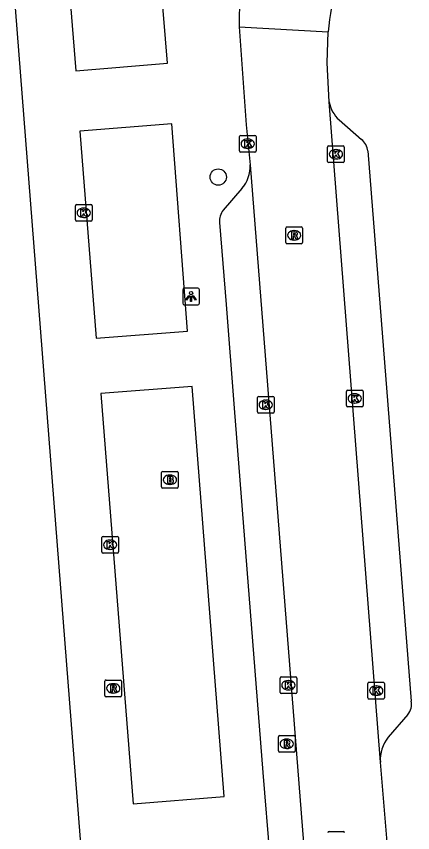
# Model space of a CAD drawing. Extents: x 157793 to 159380, y 380882 to 382313.
# Drawn here: x 158202.55 to 158226.3, y 381372.63 to 381421.49 of the extents above; entities that cross this region are included whole.
import ezdxf

# ---------------------------------------------------------------- set-up
doc = ezdxf.new("R2010")
doc.units = 0
for name, color, linetype in [('IMGEO_Boom', 7, 'Continuous'), ('IMGEO_Brandkraan', 7, 'Continuous'), ('IMGEO_Kolk', 7, 'Continuous'), ('IMGEO_Lichtpunt', 7, 'Continuous'), ('IMGEO_Rijbaan_lokaal_open', 7, 'Continuous'), ('IMGEO_Rioolput', 7, 'Continuous'), ('IMGEO_Voetpad_open', 7, 'Continuous')]:
    doc.layers.add(name, color=color, linetype=linetype)

msp = doc.modelspace()

# ---------------------------------------------------------------- linework, layer by layer
at = {"layer": 'IMGEO_Boom'}
msp.add_circle((158214.648, 381411.875), 0.489, dxfattribs=at)
at = {"layer": 'IMGEO_Brandkraan'}
for p, q in [((158211.255, 381393.331), (158211.255, 381394.183)), ((158211.33, 381394.257), (158212.182, 381394.257)), ((158212.256, 381394.183), (158212.256, 381393.331)), ((158211.743, 381394.037), (158211.768, 381394.037)), ((158212.182, 381393.257), (158211.33, 381393.257)), ((158211.766, 381393.477), (158211.741, 381393.477))]:
    msp.add_line(p, q, dxfattribs=at)
for points in [[(158211.255, 381393.331), (158211.255, 381394.183)], [(158211.33, 381394.257), (158212.182, 381394.257)], [(158212.256, 381394.183), (158212.256, 381393.331)], [(158211.603, 381393.957), (158211.603, 381393.557), (158211.816, 381393.557)], [(158211.834, 381393.957), (158211.603, 381393.957)], [(158211.782, 381393.876), (158211.728, 381393.876), (158211.728, 381393.8)], [(158211.728, 381393.8), (158211.781, 381393.8)], [(158211.79, 381393.724), (158211.728, 381393.724), (158211.728, 381393.643)], [(158211.728, 381393.643), (158211.79, 381393.643)], [(158212.182, 381393.257), (158211.33, 381393.257)]]:
    msp.add_lwpolyline(points, dxfattribs=at)
for centre, radius, start, end in [((158211.332, 381394.181), 0.0765, 91.552, 178.448), ((158211.332, 381394.181), 0.0765, 91.552, 178.448), ((158212.18, 381394.181), 0.0765, 1.552, 88.448), ((158212.18, 381394.181), 0.0765, 1.552, 88.448), ((158211.783, 381393.838), 0.0379, 267.8285, 90.9355), ((158211.791, 381393.683), 0.0404, 269.8759, 90.5077), ((158211.838, 381393.812), 0.145, 59.4692, 91.5367), ((158211.863, 381393.859), 0.0922, 285.5137, 58.1501), ((158211.868, 381393.667), 0.105, 301.3115, 78.989), ((158211.332, 381393.333), 0.0765, 181.552, 268.448), ((158211.332, 381393.333), 0.0765, 181.552, 268.448), ((158211.822, 381393.808), 0.251, 268.6676, 293.5347), ((158212.18, 381393.333), 0.0765, 271.552, 358.448), ((158212.18, 381393.333), 0.0765, 271.552, 358.448)]:
    msp.add_arc(centre, radius, start, end, dxfattribs=at)
for centre, major_axis, ratio, start_param, end_param in [((158211.742, 381393.757), (-0.387, 0.002), 0.722429, 4.712389, 7.853982), ((158211.767, 381393.757), (-0.39, 0.002), 0.717154, 1.570796, 4.712389)]:
    msp.add_ellipse(centre, major_axis=major_axis, ratio=ratio, start_param=start_param, end_param=end_param, dxfattribs=at)
at = {"layer": 'IMGEO_Kolk'}
for p, q in [((158215.92, 381413.444), (158215.92, 381414.296)), ((158215.995, 381414.37), (158216.847, 381414.37)), ((158216.921, 381414.296), (158216.921, 381413.444)), ((158216.408, 381414.15), (158216.433, 381414.15)), ((158221.277, 381413.736), (158222.129, 381413.736)), ((158216.847, 381413.37), (158215.995, 381413.37)), ((158216.431, 381413.59), (158216.406, 381413.59)), ((158221.202, 381412.81), (158221.202, 381413.662)), ((158221.69, 381413.516), (158221.715, 381413.516)), ((158222.203, 381413.662), (158222.203, 381412.81)), ((158222.129, 381412.736), (158221.277, 381412.736)), ((158221.713, 381412.956), (158221.688, 381412.956)), ((158206.091, 381409.307), (158206.091, 381410.159)), ((158206.166, 381410.233), (158207.018, 381410.233)), ((158206.579, 381410.013), (158206.604, 381410.013)), ((158207.092, 381410.159), (158207.092, 381409.307)), ((158206.602, 381409.453), (158206.577, 381409.453)), ((158207.018, 381409.233), (158206.166, 381409.233)), ((158222.331, 381398.194), (158222.331, 381399.046)), ((158222.406, 381399.12), (158223.258, 381399.12)), ((158223.332, 381399.046), (158223.332, 381398.194)), ((158217, 381397.816), (158217, 381398.668)), ((158217.075, 381398.742), (158217.927, 381398.742)), ((158218.001, 381398.668), (158218.001, 381397.816)), ((158222.819, 381398.9), (158222.844, 381398.9)), ((158217.488, 381398.522), (158217.513, 381398.522)), ((158223.258, 381398.12), (158222.406, 381398.12)), ((158222.842, 381398.34), (158222.817, 381398.34)), ((158217.927, 381397.742), (158217.075, 381397.742)), ((158217.511, 381397.962), (158217.486, 381397.962)), ((158207.672, 381389.439), (158207.672, 381390.291)), ((158207.747, 381390.365), (158208.599, 381390.365)), ((158208.673, 381390.291), (158208.673, 381389.439)), ((158208.16, 381390.145), (158208.185, 381390.145)), ((158208.599, 381389.365), (158207.747, 381389.365)), ((158208.183, 381389.585), (158208.158, 381389.585)), ((158218.428, 381381.95), (158219.28, 381381.95)), ((158218.353, 381381.024), (158218.353, 381381.876)), ((158218.841, 381381.73), (158218.866, 381381.73)), ((158219.354, 381381.876), (158219.354, 381381.024)), ((158223.621, 381380.703), (158223.621, 381381.555)), ((158223.696, 381381.629), (158224.548, 381381.629)), ((158224.622, 381381.555), (158224.622, 381380.703)), ((158219.28, 381380.95), (158218.428, 381380.95)), ((158218.864, 381381.17), (158218.839, 381381.17)), ((158224.109, 381381.409), (158224.134, 381381.409)), ((158224.548, 381380.629), (158223.696, 381380.629)), ((158224.132, 381380.849), (158224.107, 381380.849))]:
    msp.add_line(p, q, dxfattribs=at)
for points in [[(158215.92, 381413.444), (158215.92, 381414.296)], [(158215.995, 381414.37), (158216.847, 381414.37)], [(158216.921, 381414.296), (158216.921, 381413.444)], [(158216.241, 381414.07), (158216.364, 381414.07), (158216.364, 381413.919), (158216.494, 381414.07), (158216.658, 381414.07), (158216.512, 381413.919), (158216.665, 381413.67), (158216.513, 381413.67), (158216.428, 381413.834), (158216.364, 381413.767), (158216.364, 381413.67), (158216.241, 381413.67), (158216.241, 381414.07)], [(158221.277, 381413.736), (158222.129, 381413.736)], [(158216.847, 381413.37), (158215.995, 381413.37)], [(158221.202, 381412.81), (158221.202, 381413.662)], [(158221.523, 381413.436), (158221.646, 381413.436), (158221.646, 381413.285), (158221.776, 381413.436), (158221.94, 381413.436), (158221.794, 381413.285), (158221.947, 381413.036), (158221.795, 381413.036), (158221.71, 381413.2), (158221.646, 381413.133), (158221.646, 381413.036), (158221.523, 381413.036), (158221.523, 381413.436)], [(158222.203, 381413.662), (158222.203, 381412.81)], [(158222.129, 381412.736), (158221.277, 381412.736)], [(158206.091, 381409.307), (158206.091, 381410.159)], [(158206.166, 381410.233), (158207.018, 381410.233)], [(158206.412, 381409.933), (158206.535, 381409.933), (158206.535, 381409.782), (158206.665, 381409.933), (158206.829, 381409.933), (158206.683, 381409.782), (158206.836, 381409.533), (158206.684, 381409.533), (158206.599, 381409.697), (158206.535, 381409.63), (158206.535, 381409.533), (158206.412, 381409.533), (158206.412, 381409.933)], [(158207.092, 381410.159), (158207.092, 381409.307)], [(158207.018, 381409.233), (158206.166, 381409.233)], [(158222.331, 381398.194), (158222.331, 381399.046)], [(158222.406, 381399.12), (158223.258, 381399.12)], [(158223.332, 381399.046), (158223.332, 381398.194)], [(158217, 381397.816), (158217, 381398.668)], [(158217.075, 381398.742), (158217.927, 381398.742)], [(158218.001, 381398.668), (158218.001, 381397.816)], [(158222.652, 381398.82), (158222.775, 381398.82), (158222.775, 381398.669), (158222.905, 381398.82), (158223.069, 381398.82), (158222.923, 381398.669), (158223.076, 381398.42), (158222.924, 381398.42), (158222.839, 381398.584), (158222.775, 381398.517), (158222.775, 381398.42), (158222.652, 381398.42), (158222.652, 381398.82)], [(158217.321, 381398.442), (158217.444, 381398.442), (158217.444, 381398.291), (158217.574, 381398.442), (158217.738, 381398.442), (158217.592, 381398.291), (158217.745, 381398.042), (158217.593, 381398.042), (158217.508, 381398.206), (158217.444, 381398.139), (158217.444, 381398.042), (158217.321, 381398.042), (158217.321, 381398.442)], [(158223.258, 381398.12), (158222.406, 381398.12)], [(158217.927, 381397.742), (158217.075, 381397.742)], [(158207.672, 381389.439), (158207.672, 381390.291)], [(158207.747, 381390.365), (158208.599, 381390.365)], [(158208.673, 381390.291), (158208.673, 381389.439)], [(158207.993, 381390.065), (158208.116, 381390.065), (158208.116, 381389.914), (158208.246, 381390.065), (158208.41, 381390.065), (158208.264, 381389.914), (158208.417, 381389.665), (158208.265, 381389.665), (158208.18, 381389.829), (158208.116, 381389.762), (158208.116, 381389.665), (158207.993, 381389.665), (158207.993, 381390.065)], [(158208.599, 381389.365), (158207.747, 381389.365)], [(158218.428, 381381.95), (158219.28, 381381.95)], [(158218.353, 381381.024), (158218.353, 381381.876)], [(158218.674, 381381.65), (158218.797, 381381.65), (158218.797, 381381.499), (158218.927, 381381.65), (158219.091, 381381.65), (158218.945, 381381.499), (158219.098, 381381.25), (158218.946, 381381.25), (158218.861, 381381.414), (158218.797, 381381.347), (158218.797, 381381.25), (158218.674, 381381.25), (158218.674, 381381.65)], [(158219.354, 381381.876), (158219.354, 381381.024)], [(158223.621, 381380.703), (158223.621, 381381.555)], [(158223.696, 381381.629), (158224.548, 381381.629)], [(158224.622, 381381.555), (158224.622, 381380.703)], [(158219.28, 381380.95), (158218.428, 381380.95)], [(158223.942, 381381.329), (158224.065, 381381.329), (158224.065, 381381.178), (158224.195, 381381.329), (158224.359, 381381.329), (158224.213, 381381.178), (158224.366, 381380.929), (158224.214, 381380.929), (158224.129, 381381.093), (158224.065, 381381.026), (158224.065, 381380.929), (158223.942, 381380.929), (158223.942, 381381.329)], [(158224.548, 381380.629), (158223.696, 381380.629)]]:
    msp.add_lwpolyline(points, dxfattribs=at)
for centre, start, end in [((158215.997, 381414.294), 91.552, 178.448), ((158215.997, 381414.294), 91.552, 178.448), ((158216.845, 381414.294), 1.552, 88.448), ((158216.845, 381414.294), 1.552, 88.448), ((158221.279, 381413.66), 91.552, 178.448), ((158221.279, 381413.66), 91.552, 178.448), ((158222.127, 381413.66), 1.552, 88.448), ((158222.127, 381413.66), 1.552, 88.448), ((158215.997, 381413.446), 181.552, 268.448), ((158215.997, 381413.446), 181.552, 268.448), ((158216.845, 381413.446), 271.552, 358.448), ((158216.845, 381413.446), 271.552, 358.448), ((158221.279, 381412.812), 181.552, 268.448), ((158221.279, 381412.812), 181.552, 268.448), ((158222.127, 381412.812), 271.552, 358.448), ((158222.127, 381412.812), 271.552, 358.448), ((158206.168, 381410.157), 91.552, 178.448), ((158206.168, 381410.157), 91.552, 178.448), ((158207.016, 381410.157), 1.552, 88.448), ((158207.016, 381410.157), 1.552, 88.448), ((158206.168, 381409.309), 181.552, 268.448), ((158206.168, 381409.309), 181.552, 268.448), ((158207.016, 381409.309), 271.552, 358.448), ((158207.016, 381409.309), 271.552, 358.448), ((158222.408, 381399.044), 91.552, 178.448), ((158222.408, 381399.044), 91.552, 178.448), ((158223.256, 381399.044), 1.552, 88.448), ((158223.256, 381399.044), 1.552, 88.448), ((158217.077, 381398.666), 91.552, 178.448), ((158217.077, 381398.666), 91.552, 178.448), ((158217.925, 381398.666), 1.552, 88.448), ((158217.925, 381398.666), 1.552, 88.448), ((158222.408, 381398.196), 181.552, 268.448), ((158222.408, 381398.196), 181.552, 268.448), ((158223.256, 381398.196), 271.552, 358.448), ((158223.256, 381398.196), 271.552, 358.448), ((158217.077, 381397.818), 181.552, 268.448), ((158217.077, 381397.818), 181.552, 268.448), ((158217.925, 381397.818), 271.552, 358.448), ((158217.925, 381397.818), 271.552, 358.448), ((158207.749, 381390.289), 91.552, 178.448), ((158207.749, 381390.289), 91.552, 178.448), ((158208.597, 381390.289), 1.552, 88.448), ((158208.597, 381390.289), 1.552, 88.448), ((158207.749, 381389.441), 181.552, 268.448), ((158207.749, 381389.441), 181.552, 268.448), ((158208.597, 381389.441), 271.552, 358.448), ((158208.597, 381389.441), 271.552, 358.448), ((158218.43, 381381.874), 91.552, 178.448), ((158218.43, 381381.874), 91.552, 178.448), ((158219.278, 381381.874), 1.552, 88.448), ((158219.278, 381381.874), 1.552, 88.448), ((158223.698, 381381.553), 91.552, 178.448), ((158223.698, 381381.553), 91.552, 178.448), ((158224.546, 381381.553), 1.552, 88.448), ((158224.546, 381381.553), 1.552, 88.448), ((158218.43, 381381.026), 181.552, 268.448), ((158218.43, 381381.026), 181.552, 268.448), ((158219.278, 381381.026), 271.552, 358.448), ((158219.278, 381381.026), 271.552, 358.448), ((158223.698, 381380.705), 181.552, 268.448), ((158223.698, 381380.705), 181.552, 268.448), ((158224.546, 381380.705), 271.552, 358.448), ((158224.546, 381380.705), 271.552, 358.448)]:
    msp.add_arc(centre, 0.0765, start, end, dxfattribs=at)
for centre, major_axis, ratio, start_param, end_param in [((158216.407, 381413.87), (-0.387, 0.002), 0.722429, 4.712389, 7.853982), ((158216.432, 381413.87), (-0.39, 0.002), 0.717154, 1.570796, 4.712389), ((158221.689, 381413.236), (-0.387, 0.002), 0.722429, 4.712389, 7.853982), ((158221.714, 381413.236), (-0.39, 0.002), 0.717154, 1.570796, 4.712389), ((158206.578, 381409.733), (-0.387, 0.002), 0.722429, 4.712389, 7.853982), ((158206.603, 381409.733), (-0.39, 0.002), 0.717154, 1.570796, 4.712389), ((158222.818, 381398.62), (-0.387, 0.002), 0.722429, 4.712389, 7.853982), ((158222.843, 381398.62), (-0.39, 0.002), 0.717154, 1.570796, 4.712389), ((158217.487, 381398.242), (-0.387, 0.002), 0.722429, 4.712389, 7.853982), ((158217.512, 381398.242), (-0.39, 0.002), 0.717154, 1.570796, 4.712389), ((158208.159, 381389.865), (-0.387, 0.002), 0.722429, 4.712389, 7.853982), ((158208.184, 381389.865), (-0.39, 0.002), 0.717154, 1.570796, 4.712389), ((158218.84, 381381.45), (-0.387, 0.002), 0.722429, 4.712389, 7.853982), ((158218.865, 381381.45), (-0.39, 0.002), 0.717154, 1.570796, 4.712389), ((158224.108, 381381.129), (-0.387, 0.002), 0.722429, 4.712389, 7.853982), ((158224.133, 381381.129), (-0.39, 0.002), 0.717154, 1.570796, 4.712389)]:
    msp.add_ellipse(centre, major_axis=major_axis, ratio=ratio, start_param=start_param, end_param=end_param, dxfattribs=at)
at = {"layer": 'IMGEO_Lichtpunt'}
for p, q in [((158212.522, 381405.127), (158212.522, 381404.32)), ((158212.522, 381405.127), (158212.522, 381404.32)), ((158213.424, 381405.222), (158212.616, 381405.222)), ((158213.424, 381405.222), (158212.616, 381405.222)), ((158213.518, 381404.32), (158213.518, 381405.127)), ((158213.518, 381404.32), (158213.518, 381405.127)), ((158212.616, 381404.226), (158213.424, 381404.226)), ((158212.616, 381404.226), (158213.424, 381404.226))]:
    msp.add_line(p, q, dxfattribs=at)
for points in [[(158212.896, 381404.791), (158212.935, 381404.763), (158212.747, 381404.501), (158212.709, 381404.528), (158212.896, 381404.791)], [(158212.998, 381404.743), (158213.045, 381404.743), (158213.045, 381404.421), (158212.998, 381404.421), (158212.998, 381404.743)], [(158213.108, 381404.763), (158213.146, 381404.79), (158213.333, 381404.528), (158213.294, 381404.5), (158213.108, 381404.763)]]:
    msp.add_lwpolyline(points, dxfattribs=at)
msp.add_circle((158213.021, 381404.925), 0.0994, dxfattribs=at)
for centre, start, end in [((158212.616, 381405.127), 90, 180), ((158212.616, 381405.127), 90, 180), ((158213.424, 381405.127), 0, 90), ((158213.424, 381405.127), 0, 90), ((158212.616, 381404.32), 180, 270), ((158212.616, 381404.32), 180, 270), ((158213.424, 381404.32), 270, 0), ((158213.424, 381404.32), 270, 360)]:
    msp.add_arc(centre, 0.0946, start, end, dxfattribs=at)
at = {"layer": 'IMGEO_Rijbaan_lokaal_open'}
for points in [[(158215.902, 381420.86), (158221.236, 381420.566)], [(158215.902, 381420.86), (158216.33, 381414.992), (158216.556, 381412.615)], [(158221.296, 381416.377), (158221.181, 381418.719), (158221.236, 381420.566)], [(158224.37, 381376.845), (158221.296, 381416.377)], [(158216.556, 381412.615), (158223.292, 381327.124)], [(158224.969, 381369.667), (158224.95, 381369.907), (158224.37, 381376.845)]]:
    msp.add_lwpolyline(points, dxfattribs=at)
for centre, radius, start, end in [((158237.564, 381419), 16.403, 133.3507, 174.5233), ((158236.122, 381421.115), 20.221, 152.9463, 180.722)]:
    msp.add_arc(centre, radius, start, end, dxfattribs=at)
at = {"layer": 'IMGEO_Rioolput'}
for p, q in [((158218.701, 381407.959), (158218.701, 381408.811)), ((158218.776, 381408.885), (158219.628, 381408.885)), ((158219.702, 381408.811), (158219.702, 381407.959)), ((158219.189, 381408.665), (158219.214, 381408.665)), ((158219.628, 381407.885), (158218.776, 381407.885)), ((158219.212, 381408.105), (158219.187, 381408.105)), ((158207.857, 381380.841), (158207.857, 381381.693)), ((158207.932, 381381.767), (158208.784, 381381.767)), ((158208.345, 381381.547), (158208.37, 381381.547)), ((158208.858, 381381.693), (158208.858, 381380.841)), ((158208.368, 381380.987), (158208.343, 381380.987)), ((158208.784, 381380.767), (158207.932, 381380.767)), ((158218.256, 381377.521), (158218.256, 381378.373)), ((158218.331, 381378.447), (158219.183, 381378.447)), ((158218.744, 381378.227), (158218.769, 381378.227)), ((158219.257, 381378.373), (158219.257, 381377.521)), ((158218.767, 381377.667), (158218.742, 381377.667)), ((158219.183, 381377.447), (158218.331, 381377.447)), ((158221.3, 381372.702), (158222.152, 381372.702))]:
    msp.add_line(p, q, dxfattribs=at)
for points in [[(158218.701, 381407.959), (158218.701, 381408.811)], [(158218.776, 381408.885), (158219.628, 381408.885)], [(158219.702, 381408.811), (158219.702, 381407.959)], [(158219.29, 381408.583), (158219.038, 381408.585), (158219.038, 381408.185)], [(158219.038, 381408.185), (158219.162, 381408.185), (158219.162, 381408.347), (158219.173, 381408.347)], [(158219.216, 381408.504), (158219.162, 381408.504), (158219.162, 381408.423)], [(158219.162, 381408.423), (158219.214, 381408.423)], [(158219.22, 381408.318), (158219.291, 381408.185), (158219.431, 381408.185), (158219.366, 381408.311)], [(158219.628, 381407.885), (158218.776, 381407.885)], [(158207.857, 381380.841), (158207.857, 381381.693)], [(158207.932, 381381.767), (158208.784, 381381.767)], [(158208.446, 381381.465), (158208.194, 381381.467), (158208.194, 381381.067)], [(158208.858, 381381.693), (158208.858, 381380.841)], [(158208.194, 381381.067), (158208.318, 381381.067), (158208.318, 381381.229), (158208.329, 381381.229)], [(158208.372, 381381.386), (158208.318, 381381.386), (158208.318, 381381.305)], [(158208.318, 381381.305), (158208.37, 381381.305)], [(158208.376, 381381.2), (158208.447, 381381.067), (158208.587, 381381.067), (158208.522, 381381.193)], [(158208.784, 381380.767), (158207.932, 381380.767)], [(158218.256, 381377.521), (158218.256, 381378.373)], [(158218.331, 381378.447), (158219.183, 381378.447)], [(158218.845, 381378.145), (158218.593, 381378.147), (158218.593, 381377.747)], [(158218.771, 381378.066), (158218.717, 381378.066), (158218.717, 381377.985)], [(158219.257, 381378.373), (158219.257, 381377.521)], [(158218.593, 381377.747), (158218.717, 381377.747), (158218.717, 381377.909), (158218.728, 381377.909)], [(158218.717, 381377.985), (158218.769, 381377.985)], [(158218.775, 381377.88), (158218.846, 381377.747), (158218.986, 381377.747), (158218.921, 381377.873)], [(158219.183, 381377.447), (158218.331, 381377.447)], [(158221.3, 381372.702), (158222.152, 381372.702)]]:
    msp.add_lwpolyline(points, dxfattribs=at)
for centre, radius, start, end in [((158218.778, 381408.809), 0.0765, 91.552, 178.448), ((158218.778, 381408.809), 0.0765, 91.552, 178.448), ((158219.626, 381408.809), 0.0765, 1.552, 88.448), ((158219.626, 381408.809), 0.0765, 1.552, 88.448), ((158219.172, 381408.294), 0.0533, 26.0293, 88.6989), ((158219.198, 381408.612), 0.19, 274.7715, 282.9687), ((158219.222, 381408.408), 0.0964, 77.0061, 93.1865), ((158219.236, 381408.465), 0.0378, 276.6634, 79.6772), ((158219.289, 381408.473), 0.109, 350.3612, 89.416), ((158219.287, 381408.473), 0.112, 277.5842, 350.9817), ((158219.271, 381408.258), 0.108, 29.5134, 73.7905), ((158218.778, 381407.961), 0.0765, 181.552, 268.448), ((158218.778, 381407.961), 0.0765, 181.552, 268.448), ((158219.626, 381407.961), 0.0765, 271.552, 358.448), ((158219.626, 381407.961), 0.0765, 271.552, 358.448), ((158207.934, 381381.691), 0.0765, 91.552, 178.448), ((158207.934, 381381.691), 0.0765, 91.552, 178.448), ((158208.445, 381381.355), 0.109, 350.3612, 89.416), ((158208.782, 381381.691), 0.0765, 1.552, 88.448), ((158208.782, 381381.691), 0.0765, 1.552, 88.448), ((158208.328, 381381.176), 0.0533, 26.0293, 88.6989), ((158208.354, 381381.494), 0.19, 274.7715, 282.9687), ((158208.378, 381381.29), 0.0964, 77.0061, 93.1865), ((158208.392, 381381.347), 0.0378, 276.6634, 79.6772), ((158208.443, 381381.355), 0.112, 277.5842, 350.9817), ((158208.427, 381381.14), 0.108, 29.5134, 73.7905), ((158207.934, 381380.843), 0.0765, 181.552, 268.448), ((158207.934, 381380.843), 0.0765, 181.552, 268.448), ((158208.782, 381380.843), 0.0765, 271.552, 358.448), ((158208.782, 381380.843), 0.0765, 271.552, 358.448), ((158218.333, 381378.371), 0.0765, 91.552, 178.448), ((158218.333, 381378.371), 0.0765, 91.552, 178.448), ((158218.777, 381377.97), 0.0964, 77.0061, 93.1865), ((158218.791, 381378.027), 0.0378, 276.6634, 79.6772), ((158218.844, 381378.035), 0.109, 350.3612, 89.416), ((158218.842, 381378.035), 0.112, 277.5842, 350.9817), ((158219.181, 381378.371), 0.0765, 1.552, 88.448), ((158219.181, 381378.371), 0.0765, 1.552, 88.448), ((158218.333, 381377.523), 0.0765, 181.552, 268.448), ((158218.333, 381377.523), 0.0765, 181.552, 268.448), ((158218.727, 381377.856), 0.0533, 26.0293, 88.6989), ((158218.753, 381378.174), 0.19, 274.7715, 282.9687), ((158218.826, 381377.82), 0.108, 29.5134, 73.7905), ((158219.181, 381377.523), 0.0765, 271.552, 358.448), ((158219.181, 381377.523), 0.0765, 271.552, 358.448), ((158221.302, 381372.626), 0.0765, 91.552, 178.448), ((158221.302, 381372.626), 0.0765, 91.552, 178.448), ((158222.15, 381372.626), 0.0765, 1.552, 88.448), ((158222.15, 381372.626), 0.0765, 1.552, 88.448)]:
    msp.add_arc(centre, radius, start, end, dxfattribs=at)
for centre, major_axis, ratio, start_param, end_param in [((158219.188, 381408.385), (-0.387, 0.002), 0.722429, 4.712389, 7.853982), ((158219.213, 381408.385), (-0.39, 0.002), 0.717154, 1.570796, 4.712389), ((158208.344, 381381.267), (-0.387, 0.002), 0.722429, 4.712389, 7.853982), ((158208.369, 381381.267), (-0.39, 0.002), 0.717154, 1.570796, 4.712389), ((158218.743, 381377.947), (-0.387, 0.002), 0.722429, 4.712389, 7.853982), ((158218.768, 381377.947), (-0.39, 0.002), 0.717154, 1.570796, 4.712389)]:
    msp.add_ellipse(centre, major_axis=major_axis, ratio=ratio, start_param=start_param, end_param=end_param, dxfattribs=at)
at = {"layer": 'IMGEO_Voetpad_open'}
for points in [[(158204.381, 381439.799), (158205.057, 381431.35), (158206.108, 381418.23), (158211.612, 381418.687), (158210.856, 381427.931)], [(158200.589, 381322.782), (158204.145, 381323.053), (158210.221, 381323.515), (158205.204, 381387.515), (158201.918, 381429.43)], [(158221.903, 381415.299), (158223.243, 381414.129)], [(158211.865, 381415.068), (158206.361, 381414.63), (158207.343, 381402.229), (158212.816, 381402.656), (158211.865, 381415.068)], [(158223.615, 381413.434), (158226.222, 381380.499)], [(158216.071, 381411.182), (158214.955, 381409.89)], [(158214.727, 381409.144), (158215.126, 381404.243), (158215.61, 381398.043), (158217.329, 381376.222), (158217.736, 381371.13), (158217.894, 381369.324), (158218.28, 381364.239), (158220.469, 381336.432), (158220.91, 381330.318)], [(158213.093, 381399.346), (158207.619, 381398.923), (158209.561, 381374.348), (158215.01, 381374.789), (158213.093, 381399.346)], [(158226.004, 381379.703), (158224.834, 381378.337)]]:
    msp.add_lwpolyline(points, dxfattribs=at)
for centre, radius, start, end in [((158223.104, 381416.685), 1.834, 189.6697, 229.0963), ((158222.435, 381413.249), 1.195, 8.8966, 47.4194), ((158214.544, 381412.497), 2.015, 319.2533, 3.3499), ((158215.771, 381409.233), 1.048, 141.1549, 184.8556), ((158225.335, 381380.314), 0.906, 317.5821, 11.7859), ((158226.504, 381376.999), 2.14, 141.3122, 184.1372)]:
    msp.add_arc(centre, radius, start, end, dxfattribs=at)

doc.saveas('drawing.dxf')
